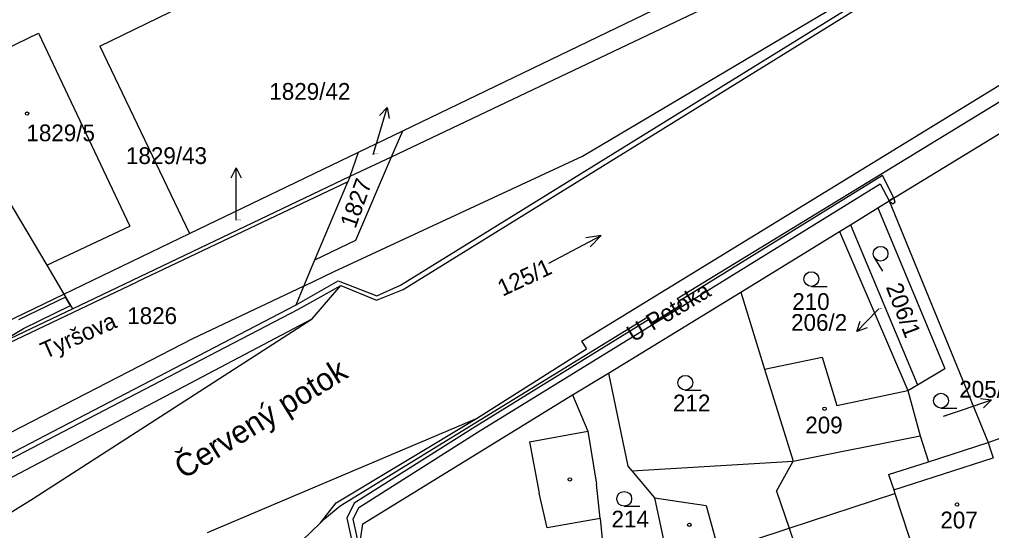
# Model space of a CAD drawing. Extents: x -785744 to -782822, y -1067550 to -1063910.
# Drawn here: x -783849.7 to -783751.1, y -1065268.6 to -1065216.7 of the extents above; entities that cross this region are included whole.
import ezdxf

# ---------------------------------------------------------------- set-up
doc = ezdxf.new("R2010")
doc.units = 0
for name, color, linetype in [('Hranice parcel', 7, 'Continuous'), ('Parcelní čísla', 7, 'Continuous'), ('Pop_ČP_popisy', 7, 'Continuous'), ('Vnitřní kresba', 7, 'Continuous'), ('Věcná břemena k části', 7, 'Continuous'), ('Značky budov', 7, 'Continuous'), ('Značky kultur', 7, 'Continuous')]:
    doc.layers.add(name, color=color, linetype=linetype)

msp = doc.modelspace()

# ---------------------------------------------------------------- linework, layer by layer
at = {"layer": 'Hranice parcel'}
for q in [(-783791.16, -1065263.85), (-783790.35, -1065272.04)]:
    msp.add_line((-783790.81, -1065267.36), q, dxfattribs=at)
for points in [[(-783811.05, -1065243.68), (-783718.17, -1065186.15)], [(-783782.97, -1065245.03), (-783714.74, -1065203.31)], [(-783810.83, -1065227.99), (-783768.5, -1065207.58)], [(-783811.96, -1065230.63), (-783767.51, -1065209.46)], [(-783841.57, -1065219.4), (-783832.09, -1065214.8)], [(-783852.21, -1065220.23), (-783847.79, -1065218.08)], [(-783847.79, -1065218.08), (-783838.53, -1065237.67)], [(-783841.57, -1065219.4), (-783832.46, -1065238.42)], [(-783761.49, -1065235.11), (-783739.3, -1065221.59)], [(-783815.33, -1065230.16), (-783810.83, -1065227.99)], [(-783811.96, -1065230.63), (-783810.83, -1065227.99)], [(-783832.46, -1065238.42), (-783815.33, -1065230.16)], [(-783816.15, -1065232.6), (-783815.33, -1065230.16)], [(-783816.15, -1065232.6), (-783811.96, -1065230.63)], [(-783815.59, -1065239.1), (-783811.96, -1065230.63)], [(-783844.34, -1065246.06), (-783816.15, -1065232.6)], [(-783819.75, -1065241.1), (-783816.4, -1065233.19)], [(-783816.15, -1065232.6), (-783816.4, -1065233.19)], [(-783851.63, -1065233.73), (-783846.94, -1065241.65)], [(-783762.62, -1065235.8), (-783761.49, -1065235.11)], [(-783761.49, -1065235.11), (-783751.43, -1065259.63)], [(-783765.4, -1065237.53), (-783762.62, -1065235.8)], [(-783762.62, -1065235.8), (-783755.83, -1065252.11)], [(-783846.94, -1065241.65), (-783838.53, -1065237.67)], [(-783766.5, -1065238.21), (-783765.4, -1065237.53)], [(-783765.4, -1065237.53), (-783758.6, -1065253.77)], [(-783845.22, -1065244.58), (-783832.46, -1065238.42)], [(-783819.75, -1065241.1), (-783815.59, -1065239.1)], [(-783776.54, -1065244.36), (-783766.5, -1065238.21)], [(-783766.5, -1065238.21), (-783759.57, -1065254.35)], [(-783846.94, -1065241.65), (-783845.22, -1065244.58)], [(-783820.85, -1065243.75), (-783819.75, -1065241.1)], [(-783821.65, -1065245.66), (-783817.37, -1065243.24)], [(-783821.65, -1065245.66), (-783820.85, -1065243.75)], [(-783817.37, -1065243.24), (-783813.45, -1065244.74)], [(-783813.45, -1065244.74), (-783811.05, -1065243.68)], [(-783845.22, -1065244.58), (-783844.34, -1065246.06)], [(-783789.94, -1065252.59), (-783776.54, -1065244.36)], [(-783782.97, -1065245.03), (-783782.56, -1065245.65)], [(-783776.54, -1065244.36), (-783774.11, -1065252.19)], [(-783847.11, -1065258.93), (-783821.65, -1065245.66)], [(-783785.54, -1065247.51), (-783782.56, -1065245.65)], [(-783867.39, -1065257.04), (-783844.34, -1065246.06)], [(-783817.17, -1065266.07), (-783785.96, -1065246.87)], [(-783785.96, -1065246.87), (-783785.54, -1065247.51)], [(-783774.11, -1065252.19), (-783768.29, -1065250.96)], [(-783768.29, -1065250.96), (-783766.79, -1065255.89)], [(-783793.62, -1065254.81), (-783789.94, -1065252.59)], [(-783789.94, -1065252.59), (-783787.99, -1065262.04)], [(-783774.11, -1065252.19), (-783771.21, -1065261.52)], [(-783758.6, -1065253.77), (-783755.83, -1065252.11)], [(-783759.57, -1065254.35), (-783758.6, -1065253.77)], [(-783814.89, -1065267.9), (-783793.62, -1065254.81)], [(-783793.62, -1065254.81), (-783792.06, -1065258.5)], [(-783766.79, -1065255.89), (-783759.57, -1065254.35)], [(-783759.57, -1065254.35), (-783758.34, -1065258.96)], [(-783751.43, -1065259.63), (-783739.71, -1065255.39)], [(-783792.06, -1065258.5), (-783791.16, -1065263.85)], [(-783867.95, -1065269.78), (-783847.11, -1065258.93)], [(-783771.21, -1065261.52), (-783758.34, -1065258.96)], [(-783758.34, -1065258.96), (-783757.49, -1065261.6)], [(-783757.49, -1065261.6), (-783751.43, -1065259.63)], [(-783751.43, -1065259.63), (-783751.26, -1065260.17)], [(-783751.26, -1065260.17), (-783750.92, -1065261.19)], [(-783787.59, -1065262.51), (-783771.21, -1065261.52)], [(-783772.91, -1065264.59), (-783771.21, -1065261.52)], [(-783761.54, -1065262.87), (-783757.49, -1065261.6)], [(-783787.99, -1065262.04), (-783787.59, -1065262.51)], [(-783787.59, -1065262.51), (-783785.29, -1065265.26)], [(-783761.54, -1065262.87), (-783761.02, -1065264.44)], [(-783772.91, -1065264.59), (-783771.63, -1065268.34)], [(-783761.02, -1065264.44), (-783760.9, -1065264.81)], [(-783785.29, -1065265.26), (-783780.06, -1065266.02)], [(-783785.29, -1065265.26), (-783784.04, -1065271.09)], [(-783760.9, -1065264.81), (-783758.1, -1065273.38)], [(-783818.78, -1065267.39), (-783817.17, -1065266.07)], [(-783780.06, -1065266.02), (-783779.06, -1065269.61)], [(-783819.18, -1065267.78), (-783818.78, -1065267.39)], [(-783822.85, -1065271.33), (-783819.18, -1065267.78)], [(-783815.27, -1065270.66), (-783814.89, -1065267.9)], [(-783771.63, -1065268.34), (-783768.7, -1065276.89)]]:
    msp.add_lwpolyline(points, dxfattribs=at)
at = {"layer": 'Pop_ČP_popisy'}
for p, q in [((-783813.27, -1065228.51), (-783812.418, -1065225.634)), ((-783827.72, -1065234.76), (-783827.72, -1065231.76)), ((-783762.68, -1065246.22), (-783764.764, -1065248.378)), ((-783753.95, -1065256.28), (-783751.109, -1065255.317))]:
    msp.add_line(p, q, dxfattribs=at)
for points in [[(-783813.181, -1065226.45), (-783812.418, -1065225.634), (-783812.223, -1065226.734)], [(-783813.83, -1065230.39), (-783813.27, -1065228.51)], [(-783828.22, -1065232.76), (-783827.72, -1065231.76), (-783827.22, -1065232.76)], [(-783827.72, -1065237.07), (-783827.72, -1065234.76)], [(-783762.53, -1065246.07), (-783762.68, -1065246.22)], [(-783763.709, -1065248.006), (-783764.764, -1065248.378), (-783764.429, -1065247.312)], [(-783752.217, -1065255.164), (-783751.109, -1065255.317), (-783751.895, -1065256.111)], [(-783755.97, -1065256.97), (-783753.95, -1065256.28)]]:
    msp.add_lwpolyline(points, dxfattribs=at)
at = {"layer": 'Vnitřní kresba'}
for p, q in [((-783796.18, -1065268.31), (-783796.99, -1065264.78)), ((-783790.81, -1065267.36), (-783796.18, -1065268.31))]:
    msp.add_line(p, q, dxfattribs=at)
for points in [[(-783810.78, -1065244.1), (-783717.93, -1065186.59)], [(-783792.68, -1065249.36), (-783715.52, -1065202.03)], [(-783792.59, -1065230.57), (-783766.86, -1065215.31)], [(-783817.77, -1065242.29), (-783792.59, -1065230.57)], [(-783816.4, -1065233.19), (-783837.77, -1065243.34)], [(-783820.85, -1065243.75), (-783817.77, -1065242.29)], [(-783850.77, -1065249.51), (-783837.77, -1065243.34)], [(-783820.85, -1065243.75), (-783832.16, -1065249.11)], [(-783821.4, -1065246.11), (-783817.12, -1065243.69)], [(-783820.02, -1065247.09), (-783817.12, -1065243.69)], [(-783817.12, -1065243.69), (-783813.5, -1065245.2)], [(-783851.25, -1065247.48), (-783845.22, -1065244.58)], [(-783813.5, -1065245.2), (-783810.78, -1065244.1)], [(-783846.88, -1065259.38), (-783821.4, -1065246.11)], [(-783866.42, -1065271.53), (-783820.02, -1065247.09)], [(-783848.33, -1065265.31), (-783820.02, -1065247.09)], [(-783832.16, -1065249.11), (-783854.96, -1065260.85)], [(-783792.68, -1065249.36), (-783792.2, -1065250.12)], [(-783803.36, -1065257.2), (-783792.2, -1065250.12)], [(-783817.59, -1065265.75), (-783803.36, -1065257.2)], [(-783816.84, -1065262.92), (-783803.36, -1065257.2)], [(-783797.98, -1065259.58), (-783792.06, -1065258.5)], [(-783867.72, -1065270.23), (-783846.88, -1065259.38)], [(-783797.98, -1065259.58), (-783796.99, -1065264.78)], [(-783761.02, -1065264.44), (-783750.92, -1065261.19)], [(-783830.64, -1065268.77), (-783816.84, -1065262.92)], [(-783865.3, -1065275.89), (-783848.33, -1065265.31)], [(-783771.63, -1065268.34), (-783760.9, -1065264.81)], [(-783819.18, -1065267.78), (-783817.59, -1065265.75)], [(-783779.19, -1065270.84), (-783771.63, -1065268.34)]]:
    msp.add_lwpolyline(points, dxfattribs=at)
at = {"layer": 'Věcná břemena k části'}
for points in [[(-783762.14, -1065232.53), (-783782.8, -1065245.28)], [(-783760.99, -1065234.8), (-783762.14, -1065232.53)], [(-783783.28, -1065246.29), (-783762.38, -1065233.39)], [(-783762.38, -1065233.39), (-783761.49, -1065235.11)], [(-783760.99, -1065234.8), (-783761.49, -1065235.11), (-783761.15, -1065235.4)], [(-783761.49, -1065235.11), (-783760.99, -1065234.8)], [(-783761.15, -1065235.4), (-783760.87, -1065235.24), (-783760.99, -1065234.8)], [(-783845.05, -1065244.87), (-783849.81, -1065247.18)], [(-783844.54, -1065245.73), (-783845.05, -1065244.87)], [(-783849.31, -1065248.05), (-783844.54, -1065245.73)], [(-783782.56, -1065245.65), (-783785.54, -1065247.51)], [(-783782.8, -1065245.28), (-783782.56, -1065245.65)], [(-783803.16, -1065258.56), (-783783.28, -1065246.29)], [(-783785.79, -1065247.13), (-783803.48, -1065258.06)], [(-783785.54, -1065247.51), (-783785.79, -1065247.13)], [(-783852.2, -1065249.8), (-783849.31, -1065248.05)], [(-783803.48, -1065258.06), (-783815.75, -1065265.8)], [(-783815.29, -1065266.22), (-783803.16, -1065258.56)], [(-783815.75, -1065265.8), (-783816.5, -1065267.33)], [(-783815.86, -1065267.41), (-783815.29, -1065266.22)], [(-783816.5, -1065267.33), (-783814.24, -1065277.65)], [(-783815.23, -1065270.34), (-783815.86, -1065267.41)]]:
    msp.add_lwpolyline(points, dxfattribs=at)
at = {"layer": 'Značky budov'}
for centre in [(-783848.94, -1065226.25), (-783768.04, -1065256.21), (-783793.88, -1065263.38), (-783754.59, -1065265.93), (-783781.75, -1065267.98)]:
    msp.add_circle(centre, 0.175, dxfattribs=at)
at = {"layer": 'Značky kultur'}
for p, q in [((-783762.99, -1065240.87), (-783762.154, -1065242.234)), ((-783769.37, -1065243.8), (-783767.77, -1065243.8)), ((-783782.16, -1065254.32), (-783780.56, -1065254.32)), ((-783756.22, -1065256.14), (-783754.62, -1065256.14)), ((-783788.36, -1065266.1), (-783786.76, -1065266.1))]:
    msp.add_line(p, q, dxfattribs=at)
for points in [[(-783796.013, -1065241.421), (-783790.707, -1065238.619), (-783792.267, -1065238.877)], [(-783790.707, -1065238.619), (-783791.8, -1065239.762)]]:
    msp.add_lwpolyline(points, dxfattribs=at)
for centre in [(-783762.35, -1065240.478), (-783769.37, -1065243.05), (-783782.16, -1065253.57), (-783756.22, -1065255.39), (-783788.36, -1065265.35)]:
    msp.add_circle(centre, 0.75, dxfattribs=at)

# ---------------------------------------------------------------- texts
at = {"layer": 'Parcelní čísla'}
for s, height, p in [('1829/5', 1.7, (-783849.01, -1065229.06)), ('1829/42', 0.1, (-783813.83, -1065230.39)), ('1829/43', 0.1, (-783827.72, -1065237.07)), ('210', 1.7, (-783771.31, -1065246.18)), ('1826', 1.7, (-783838.78, -1065247.61)), ('206/2', 0.1, (-783762.53, -1065246.07)), ('212', 1.7, (-783783.41, -1065256.47)), ('205/3', 0.1, (-783755.97, -1065256.97)), ('209', 1.7, (-783769.99, -1065258.71)), ('214', 1.7, (-783789.65, -1065268.26)), ('207', 1.7, (-783756.28, -1065268.35))]:
    msp.add_text(s, height=height, dxfattribs=at).set_placement(p)
for s, rotation, p in [('1827', 70.2936, (-783815.63, -1065238)), ('125/1', 24.98643, (-783800.7, -1065244.84)), ('206/1', 290.80989, (-783761.83, -1065243.84))]:
    msp.add_text(s, height=1.7, rotation=rotation, dxfattribs=at).set_placement(p)
at = {"layer": 'Pop_ČP_popisy'}
for s, p in [('1829/42', (-783824.364, -1065224.85)), ('1829/43', (-783838.908, -1065231.37)), ('206/2', (-783771.426, -1065248.3)), ('205/3', (-783754.362, -1065255.08))]:
    msp.add_text(s, height=1.7, dxfattribs=at).set_placement(p)
for s, height, rotation, p in [('U Potoka', 1.7, 30.96972, (-783787.44, -1065249.5)), ('Tyršova', 1.7, 23.80842, (-783847.1, -1065251.18)), ('Červený potok', 2.3, 31.80357, (-783833.07, -1065263.41))]:
    msp.add_text(s, height=height, rotation=rotation, dxfattribs=at).set_placement(p)

doc.saveas('drawing.dxf')
